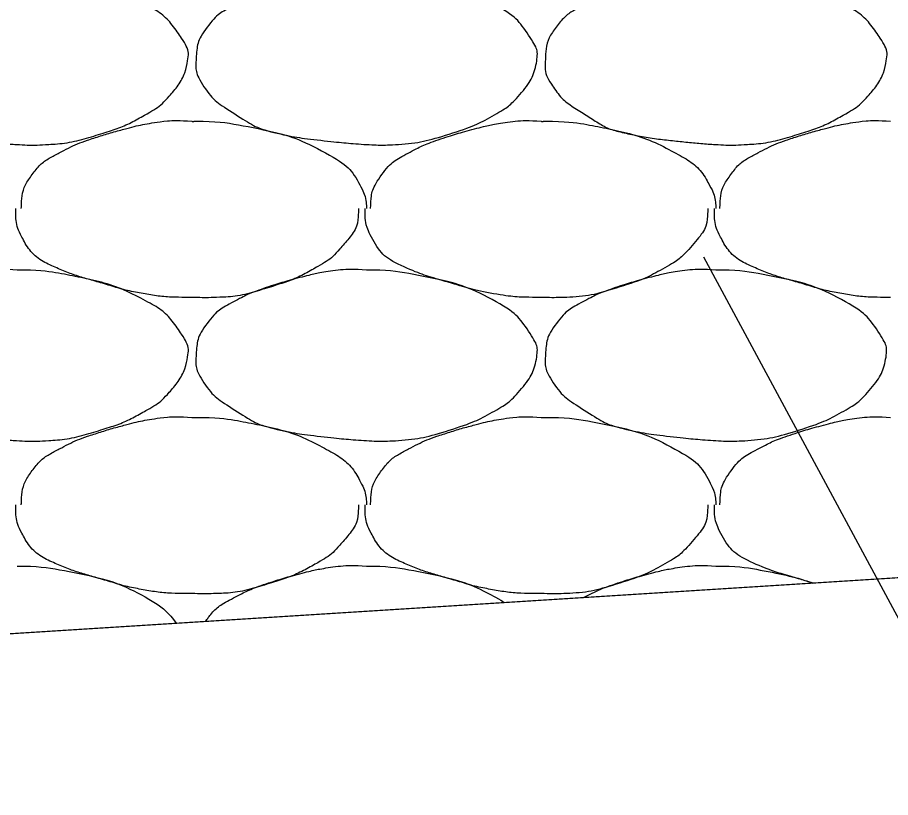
# Model space of a CAD drawing. Extents: x 1373719 to 1374161, y 379835 to 380167.
# Drawn here: x 1373982.015 to 1373983.167, y 379923.491 to 379924.52 of the extents above; entities that cross this region are included whole.
import ezdxf

# ---------------------------------------------------------------- set-up
doc = ezdxf.new("R2010")
doc.units = 0
for name, color, linetype in [('Agg Base Course Text', 7, 'Continuous'), ('Aggregate Base Course', 7, 'Continuous'), ('SIGNATURE', 7, 'Continuous')]:
    doc.layers.add(name, color=color, linetype=linetype)

msp = doc.modelspace()

# ---------------------------------------------------------------- linework, layer by layer
msp.add_line((1373962.0249, 379922.4466), (1373986.3251, 379923.9801))
at = {"layer": 'Agg Base Course Text'}
msp.add_lwpolyline([(1373988.5077, 379915.8904), (1373987.4023, 379915.8904), (1373982.9208, 379924.2043)], dxfattribs=at)
at = {"layer": 'Aggregate Base Course'}
for points, degree in [([(1373982.0152, 379924.5778), (1373982.0416, 379924.5781), (1373982.068, 379924.5742), (1373982.0944, 379924.5688), (1373982.1266, 379924.5622), (1373982.1563, 379924.5524), (1373982.1862, 379924.5364), (1373982.2061, 379924.5257), (1373982.2198, 379924.5112), (1373982.233, 379924.4914), (1373982.2387, 379924.4828), (1373982.2417, 379924.473), (1373982.2402, 379924.4644), (1373982.2371, 379924.4475), (1373982.2283, 379924.4307), (1373982.215, 379924.4158), (1373982.2066, 379924.4064), (1373982.1982, 379924.4), (1373982.188, 379924.3942), (1373982.1699, 379924.3839), (1373982.152, 379924.3752), (1373982.1322, 379924.369), (1373982.1066, 379924.3609), (1373982.0811, 379924.3544), (1373982.0548, 379924.3528), (1373982.0416, 379924.352), (1373982.0284, 379924.3519), (1373982.0152, 379924.3528), (1373981.9954, 379924.3541), (1373981.9756, 379924.356), (1373981.9558, 379924.3582), (1373981.934, 379924.3606), (1373981.9125, 379924.364), (1373981.891, 379924.369), (1373981.8733, 379924.3731), (1373981.8582, 379924.3825), (1373981.8424, 379924.3924), (1373981.8245, 379924.4036), (1373981.81, 379924.4145), (1373981.7974, 379924.4338), (1373981.7909, 379924.4437), (1373981.7896, 379924.4543), (1373981.7902, 379924.4644), (1373981.791, 379924.479), (1373981.7941, 379924.4937), (1373981.8046, 379924.5076), (1373981.8152, 379924.5216), (1373981.8268, 379924.5292), (1373981.8406, 379924.5364), (1373981.8524, 379924.5426), (1373981.8641, 379924.5484), (1373981.8766, 379924.5526), (1373981.8945, 379924.5586), (1373981.9123, 379924.564), (1373981.9306, 379924.5688), (1373981.9419, 379924.5717), (1373981.9532, 379924.5742), (1373981.9648, 379924.576), (1373981.9815, 379924.5786), (1373981.9985, 379924.5792), (1373982.0152, 379924.5778)], 3), ([(1373982.476, 379924.5778), (1373982.5024, 379924.5781), (1373982.5288, 379924.5742), (1373982.5874, 379924.5622), (1373982.6171, 379924.5524), (1373982.6669, 379924.5257), (1373982.6806, 379924.5112), (1373982.6995, 379924.4828), (1373982.7025, 379924.473), (1373982.6979, 379924.4475), (1373982.6891, 379924.4307), (1373982.6674, 379924.4064), (1373982.659, 379924.4), (1373982.6307, 379924.3839), (1373982.6128, 379924.3752), (1373982.5674, 379924.3609), (1373982.5419, 379924.3544), (1373982.5024, 379924.352), (1373982.4892, 379924.3519), (1373982.4562, 379924.3541), (1373982.4364, 379924.356), (1373982.3948, 379924.3606), (1373982.3733, 379924.364), (1373982.3341, 379924.3731), (1373982.319, 379924.3825), (1373982.2853, 379924.4036), (1373982.2708, 379924.4145), (1373982.2517, 379924.4437), (1373982.2504, 379924.4543), (1373982.2518, 379924.479), (1373982.2549, 379924.4937), (1373982.276, 379924.5216), (1373982.2876, 379924.5292), (1373982.3132, 379924.5426), (1373982.3249, 379924.5484), (1373982.3553, 379924.5586), (1373982.3731, 379924.564), (1373982.4027, 379924.5717), (1373982.414, 379924.5742), (1373982.4423, 379924.5786), (1373982.4593, 379924.5792), (1373982.476, 379924.5778)], 3), ([(1373982.9368, 379924.5778), (1373982.9632, 379924.5781), (1373982.9896, 379924.5742), (1373983.016, 379924.5688), (1373983.0482, 379924.5622), (1373983.0779, 379924.5524), (1373983.1078, 379924.5364), (1373983.1277, 379924.5257), (1373983.1414, 379924.5112), (1373983.1546, 379924.4914), (1373983.1603, 379924.4828), (1373983.1633, 379924.473), (1373983.1618, 379924.4644), (1373983.1587, 379924.4475), (1373983.1499, 379924.4307), (1373983.1366, 379924.4158), (1373983.1282, 379924.4064), (1373983.1198, 379924.4), (1373983.1096, 379924.3942), (1373983.0915, 379924.3839), (1373983.0736, 379924.3752), (1373983.0538, 379924.369), (1373983.0282, 379924.3609), (1373983.0027, 379924.3544), (1373982.9764, 379924.3528), (1373982.9632, 379924.352), (1373982.95, 379924.3519), (1373982.9368, 379924.3528), (1373982.917, 379924.3541), (1373982.8972, 379924.356), (1373982.8774, 379924.3582), (1373982.8556, 379924.3606), (1373982.8341, 379924.364), (1373982.8126, 379924.369), (1373982.7949, 379924.3731), (1373982.7798, 379924.3825), (1373982.764, 379924.3924), (1373982.7461, 379924.4036), (1373982.7316, 379924.4145), (1373982.719, 379924.4338), (1373982.7125, 379924.4437), (1373982.7112, 379924.4543), (1373982.7118, 379924.4644), (1373982.7126, 379924.479), (1373982.7157, 379924.4937), (1373982.7262, 379924.5076), (1373982.7368, 379924.5216), (1373982.7484, 379924.5292), (1373982.7622, 379924.5364), (1373982.774, 379924.5426), (1373982.7857, 379924.5484), (1373982.7982, 379924.5526), (1373982.8161, 379924.5586), (1373982.8339, 379924.564), (1373982.8522, 379924.5688), (1373982.8635, 379924.5717), (1373982.8748, 379924.5742), (1373982.8864, 379924.576), (1373982.9031, 379924.5786), (1373982.9201, 379924.5792), (1373982.9368, 379924.5778)], 3), ([(1373982.0206, 379924.2682), (1373982.0206, 379924.2688), (1373982.0206, 379924.2694), (1373982.0206, 379924.27), (1373982.0209, 379924.2852), (1373982.0252, 379924.2997), (1373982.035, 379924.3132), (1373982.0449, 379924.3268), (1373982.0572, 379924.3348), (1373982.071, 379924.342), (1373982.0828, 379924.3482), (1373982.0945, 379924.354), (1373982.107, 379924.3582), (1373982.1249, 379924.3642), (1373982.1427, 379924.3696), (1373982.161, 379924.3744), (1373982.1723, 379924.3773), (1373982.1836, 379924.3798), (1373982.1952, 379924.3816), (1373982.2119, 379924.3842), (1373982.2289, 379924.3848), (1373982.2456, 379924.3834)], 3), ([(1373982.2456, 379924.3834), (1373982.2474, 379924.3833), (1373982.2492, 379924.3835), (1373982.251, 379924.3834)], 2), ([(1373982.251, 379924.3834), (1373982.2774, 379924.3837), (1373982.3038, 379924.3798), (1373982.3624, 379924.3678), (1373982.3921, 379924.358), (1373982.4419, 379924.3313), (1373982.4578, 379924.3174), (1373982.4735, 379924.2882), (1373982.4753, 379924.2793), (1373982.476, 379924.2694), (1373982.4761, 379924.2688), (1373982.476, 379924.2682)], 3), ([(1373982.4814, 379924.2682), (1373982.4814, 379924.2688), (1373982.4814, 379924.2694), (1373982.4817, 379924.2852), (1373982.486, 379924.2997), (1373982.5057, 379924.3268), (1373982.518, 379924.3348), (1373982.5436, 379924.3482), (1373982.5553, 379924.354), (1373982.5857, 379924.3642), (1373982.6035, 379924.3696), (1373982.6331, 379924.3773), (1373982.6444, 379924.3798), (1373982.6727, 379924.3842), (1373982.6897, 379924.3848), (1373982.7064, 379924.3834)], 3), ([(1373982.7064, 379924.3834), (1373982.7082, 379924.3833), (1373982.71, 379924.3835), (1373982.7118, 379924.3834)], 2), ([(1373982.7118, 379924.3834), (1373982.7382, 379924.3837), (1373982.7646, 379924.3798), (1373982.791, 379924.3744), (1373982.8232, 379924.3678), (1373982.8529, 379924.358), (1373982.8828, 379924.342), (1373982.9027, 379924.3313), (1373982.9186, 379924.3174), (1373982.9296, 379924.297), (1373982.9343, 379924.2882), (1373982.9361, 379924.2793), (1373982.9368, 379924.27), (1373982.9368, 379924.2694), (1373982.9369, 379924.2688), (1373982.9368, 379924.2682)], 3), ([(1373982.9422, 379924.2682), (1373982.9422, 379924.2688), (1373982.9422, 379924.2694), (1373982.9422, 379924.27), (1373982.9425, 379924.2852), (1373982.9468, 379924.2997), (1373982.9566, 379924.3132), (1373982.9665, 379924.3268), (1373982.9788, 379924.3348), (1373982.9926, 379924.342), (1373983.0044, 379924.3482), (1373983.0161, 379924.354), (1373983.0286, 379924.3582), (1373983.0465, 379924.3642), (1373983.0643, 379924.3696), (1373983.0826, 379924.3744), (1373983.0939, 379924.3773), (1373983.1052, 379924.3798), (1373983.1168, 379924.3816), (1373983.1335, 379924.3842), (1373983.1505, 379924.3848), (1373983.1672, 379924.3834)], 3), ([(1373982.2456, 379924.1512), (1373982.2432, 379924.1512), (1373982.2408, 379924.1512), (1373982.2384, 379924.1512), (1373982.2185, 379924.1512), (1373982.1987, 379924.153), (1373982.179, 379924.1566), (1373982.158, 379924.1604), (1373982.1379, 379924.1668), (1373982.1174, 379924.1727), (1373982.0998, 379924.1777), (1373982.0827, 379924.1834), (1373982.0656, 379924.1908), (1373982.0465, 379924.199), (1373982.0307, 379924.2128), (1373982.0206, 379924.2322), (1373982.0154, 379924.2422), (1373982.0134, 379924.2523), (1373982.0134, 379924.2628), (1373982.0134, 379924.2646), (1373982.0134, 379924.2664), (1373982.0134, 379924.2682)], 3), ([(1373982.4652, 379924.2682), (1373982.4652, 379924.2664), (1373982.4653, 379924.2646), (1373982.4652, 379924.2628), (1373982.4645, 379924.2445), (1373982.4529, 379924.2287), (1373982.44, 379924.2142), (1373982.4318, 379924.205), (1373982.4232, 379924.1984), (1373982.413, 379924.1926), (1373982.3949, 379924.1823), (1373982.377, 379924.1736), (1373982.3572, 379924.1674), (1373982.3316, 379924.1593), (1373982.3061, 379924.1522), (1373982.2798, 379924.1512), (1373982.2684, 379924.1507), (1373982.257, 379924.1507), (1373982.2456, 379924.1512)], 3), ([(1373982.7064, 379924.1512), (1373982.704, 379924.1512), (1373982.7016, 379924.1512), (1373982.6793, 379924.1512), (1373982.6595, 379924.153), (1373982.6188, 379924.1604), (1373982.5987, 379924.1668), (1373982.5606, 379924.1777), (1373982.5435, 379924.1834), (1373982.5073, 379924.199), (1373982.4915, 379924.2128), (1373982.4762, 379924.2422), (1373982.4742, 379924.2523), (1373982.4742, 379924.2646), (1373982.4742, 379924.2664), (1373982.4742, 379924.2682)], 3), ([(1373982.926, 379924.2682), (1373982.926, 379924.2664), (1373982.9261, 379924.2646), (1373982.9253, 379924.2445), (1373982.9137, 379924.2287), (1373982.8926, 379924.205), (1373982.884, 379924.1984), (1373982.8557, 379924.1823), (1373982.8378, 379924.1736), (1373982.7924, 379924.1593), (1373982.7669, 379924.1522), (1373982.7292, 379924.1507), (1373982.7178, 379924.1507), (1373982.7064, 379924.1512)], 3), ([(1373983.1672, 379924.1512), (1373983.1648, 379924.1512), (1373983.1624, 379924.1512), (1373983.16, 379924.1512), (1373983.1401, 379924.1512), (1373983.1203, 379924.153), (1373983.1006, 379924.1566), (1373983.0796, 379924.1604), (1373983.0595, 379924.1668), (1373983.039, 379924.1727), (1373983.0214, 379924.1777), (1373983.0043, 379924.1834), (1373982.9872, 379924.1908), (1373982.9681, 379924.199), (1373982.9523, 379924.2128), (1373982.9422, 379924.2322), (1373982.937, 379924.2422), (1373982.935, 379924.2523), (1373982.935, 379924.2628), (1373982.935, 379924.2646), (1373982.935, 379924.2664), (1373982.935, 379924.2682)], 3), ([(1373982.0152, 379924.1872), (1373982.0416, 379924.1875), (1373982.068, 379924.1836), (1373982.0944, 379924.1782), (1373982.1266, 379924.1716), (1373982.1563, 379924.1618), (1373982.1862, 379924.1458), (1373982.2061, 379924.1351), (1373982.2198, 379924.1206), (1373982.233, 379924.1008), (1373982.2387, 379924.0922), (1373982.2417, 379924.0824), (1373982.2402, 379924.0738), (1373982.2371, 379924.0569), (1373982.2283, 379924.0401), (1373982.215, 379924.0252), (1373982.2066, 379924.0158), (1373982.1982, 379924.0094), (1373982.188, 379924.0036), (1373982.1699, 379923.9933), (1373982.152, 379923.9846), (1373982.1322, 379923.9784), (1373982.1066, 379923.9703), (1373982.0811, 379923.9638), (1373982.0548, 379923.9622), (1373982.0416, 379923.9614), (1373982.0284, 379923.9613), (1373982.0152, 379923.9622), (1373981.9954, 379923.9635), (1373981.9756, 379923.9654), (1373981.9558, 379923.9676), (1373981.934, 379923.97), (1373981.9125, 379923.9734), (1373981.891, 379923.9784), (1373981.8733, 379923.9825), (1373981.8582, 379923.9919), (1373981.8424, 379924.0018), (1373981.8245, 379924.013), (1373981.81, 379924.0239), (1373981.7974, 379924.0432), (1373981.7909, 379924.0531), (1373981.7896, 379924.0637), (1373981.7902, 379924.0738), (1373981.791, 379924.0884), (1373981.7941, 379924.1031), (1373981.8046, 379924.117), (1373981.8152, 379924.131), (1373981.8268, 379924.1386), (1373981.8406, 379924.1458), (1373981.8524, 379924.152), (1373981.8641, 379924.1578), (1373981.8766, 379924.162), (1373981.8945, 379924.168), (1373981.9123, 379924.1734), (1373981.9306, 379924.1782), (1373981.9419, 379924.1811), (1373981.9532, 379924.1836), (1373981.9648, 379924.1854), (1373981.9815, 379924.188), (1373981.9985, 379924.1886), (1373982.0152, 379924.1872)], 3), ([(1373982.476, 379924.1872), (1373982.5024, 379924.1875), (1373982.5288, 379924.1836), (1373982.5874, 379924.1716), (1373982.6171, 379924.1618), (1373982.6669, 379924.1351), (1373982.6806, 379924.1206), (1373982.6995, 379924.0922), (1373982.7025, 379924.0824), (1373982.6979, 379924.0569), (1373982.6891, 379924.0401), (1373982.6674, 379924.0158), (1373982.659, 379924.0094), (1373982.6307, 379923.9933), (1373982.6128, 379923.9846), (1373982.5674, 379923.9703), (1373982.5419, 379923.9638), (1373982.5024, 379923.9614), (1373982.4892, 379923.9613), (1373982.4562, 379923.9635), (1373982.4364, 379923.9654), (1373982.3948, 379923.97), (1373982.3733, 379923.9734), (1373982.3341, 379923.9825), (1373982.319, 379923.9919), (1373982.2853, 379924.013), (1373982.2708, 379924.0239), (1373982.2517, 379924.0531), (1373982.2504, 379924.0637), (1373982.2518, 379924.0884), (1373982.2549, 379924.1031), (1373982.276, 379924.131), (1373982.2876, 379924.1386), (1373982.3132, 379924.152), (1373982.3249, 379924.1578), (1373982.3553, 379924.168), (1373982.3731, 379924.1734), (1373982.4027, 379924.1811), (1373982.414, 379924.1836), (1373982.4423, 379924.188), (1373982.4593, 379924.1886), (1373982.476, 379924.1872)], 3), ([(1373982.9368, 379924.1872), (1373982.9632, 379924.1875), (1373982.9896, 379924.1836), (1373983.0482, 379924.1716), (1373983.0779, 379924.1618), (1373983.1277, 379924.1351), (1373983.1414, 379924.1206), (1373983.1603, 379924.0922), (1373983.1633, 379924.0824), (1373983.1587, 379924.0569), (1373983.1499, 379924.0401), (1373983.1282, 379924.0158), (1373983.1198, 379924.0094), (1373983.0915, 379923.9933), (1373983.0736, 379923.9846), (1373983.0282, 379923.9703), (1373983.0027, 379923.9638), (1373982.9632, 379923.9614), (1373982.95, 379923.9613), (1373982.917, 379923.9635), (1373982.8972, 379923.9654), (1373982.8556, 379923.97), (1373982.8341, 379923.9734), (1373982.7949, 379923.9825), (1373982.7798, 379923.9919), (1373982.7461, 379924.013), (1373982.7316, 379924.0239), (1373982.7125, 379924.0531), (1373982.7112, 379924.0637), (1373982.7126, 379924.0884), (1373982.7157, 379924.1031), (1373982.7368, 379924.131), (1373982.7484, 379924.1386), (1373982.774, 379924.152), (1373982.7857, 379924.1578), (1373982.8161, 379924.168), (1373982.8339, 379924.1734), (1373982.8635, 379924.1811), (1373982.8748, 379924.1836), (1373982.9031, 379924.188), (1373982.9201, 379924.1886), (1373982.9368, 379924.1872)], 3), ([(1373982.0206, 379923.8776), (1373982.0206, 379923.8782), (1373982.0206, 379923.8788), (1373982.0206, 379923.8794), (1373982.0209, 379923.8946), (1373982.0252, 379923.9091), (1373982.035, 379923.9226), (1373982.0449, 379923.9362), (1373982.0572, 379923.9442), (1373982.071, 379923.9514), (1373982.0828, 379923.9576), (1373982.0945, 379923.9634), (1373982.107, 379923.9676), (1373982.1249, 379923.9736), (1373982.1427, 379923.979), (1373982.161, 379923.9838), (1373982.1723, 379923.9867), (1373982.1836, 379923.9892), (1373982.1952, 379923.991), (1373982.2119, 379923.9936), (1373982.2289, 379923.9942), (1373982.2456, 379923.9928)], 3), ([(1373982.2456, 379923.9928), (1373982.2474, 379923.9927), (1373982.2492, 379923.9929), (1373982.251, 379923.9928)], 2), ([(1373982.251, 379923.9928), (1373982.2774, 379923.9931), (1373982.3038, 379923.9892), (1373982.3302, 379923.9838), (1373982.3624, 379923.9772), (1373982.3921, 379923.9674), (1373982.422, 379923.9514), (1373982.4419, 379923.9407), (1373982.4578, 379923.9268), (1373982.4688, 379923.9064), (1373982.4735, 379923.8976), (1373982.4753, 379923.8887), (1373982.476, 379923.8794), (1373982.476, 379923.8788), (1373982.4761, 379923.8782), (1373982.476, 379923.8776)], 3), ([(1373982.4814, 379923.8776), (1373982.4814, 379923.8782), (1373982.4814, 379923.8788), (1373982.4814, 379923.8794), (1373982.4817, 379923.8946), (1373982.486, 379923.9091), (1373982.4958, 379923.9226), (1373982.5057, 379923.9362), (1373982.518, 379923.9442), (1373982.5318, 379923.9514), (1373982.5436, 379923.9576), (1373982.5553, 379923.9634), (1373982.5678, 379923.9676), (1373982.5857, 379923.9736), (1373982.6035, 379923.979), (1373982.6218, 379923.9838), (1373982.6331, 379923.9867), (1373982.6444, 379923.9892), (1373982.656, 379923.991), (1373982.6727, 379923.9936), (1373982.6897, 379923.9942), (1373982.7064, 379923.9928)], 3), ([(1373982.7064, 379923.9928), (1373982.7082, 379923.9927), (1373982.71, 379923.9929), (1373982.7118, 379923.9928)], 2), ([(1373982.7118, 379923.9928), (1373982.7382, 379923.9931), (1373982.7646, 379923.9892), (1373982.8232, 379923.9772), (1373982.8529, 379923.9674), (1373982.9027, 379923.9407), (1373982.9186, 379923.9268), (1373982.9343, 379923.8976), (1373982.9361, 379923.8887), (1373982.9368, 379923.8788), (1373982.9369, 379923.8782), (1373982.9368, 379923.8776)], 3), ([(1373982.9422, 379923.8776), (1373982.9422, 379923.8782), (1373982.9422, 379923.8788), (1373982.9425, 379923.8946), (1373982.9468, 379923.9091), (1373982.9665, 379923.9362), (1373982.9788, 379923.9442), (1373983.0044, 379923.9576), (1373983.0161, 379923.9634), (1373983.0465, 379923.9736), (1373983.0643, 379923.979), (1373983.0939, 379923.9867), (1373983.1052, 379923.9892), (1373983.1335, 379923.9936), (1373983.1505, 379923.9942), (1373983.1672, 379923.9928)], 3), ([(1373982.2456, 379923.7606), (1373982.2432, 379923.7606), (1373982.2408, 379923.7606), (1373982.2384, 379923.7606), (1373982.2185, 379923.7606), (1373982.1987, 379923.7624), (1373982.179, 379923.766), (1373982.158, 379923.7698), (1373982.1379, 379923.7762), (1373982.1174, 379923.7821), (1373982.0998, 379923.7871), (1373982.0827, 379923.7928), (1373982.0656, 379923.8002), (1373982.0465, 379923.8084), (1373982.0307, 379923.8222), (1373982.0206, 379923.8416), (1373982.0154, 379923.8516), (1373982.0134, 379923.8617), (1373982.0134, 379923.8722), (1373982.0134, 379923.874), (1373982.0134, 379923.8758), (1373982.0134, 379923.8776)], 3), ([(1373982.4652, 379923.8776), (1373982.4652, 379923.8758), (1373982.4653, 379923.874), (1373982.4652, 379923.8722), (1373982.4645, 379923.8539), (1373982.4529, 379923.8381), (1373982.44, 379923.8236), (1373982.4318, 379923.8144), (1373982.4232, 379923.8078), (1373982.413, 379923.802), (1373982.3949, 379923.7917), (1373982.377, 379923.783), (1373982.3572, 379923.7768), (1373982.3316, 379923.7687), (1373982.3061, 379923.7616), (1373982.2798, 379923.7606), (1373982.2684, 379923.7601), (1373982.257, 379923.7601), (1373982.2456, 379923.7606)], 3), ([(1373982.7064, 379923.7606), (1373982.704, 379923.7606), (1373982.7016, 379923.7606), (1373982.6992, 379923.7606), (1373982.6793, 379923.7606), (1373982.6595, 379923.7624), (1373982.6398, 379923.766), (1373982.6188, 379923.7698), (1373982.5987, 379923.7762), (1373982.5782, 379923.7821), (1373982.5606, 379923.7871), (1373982.5435, 379923.7928), (1373982.5264, 379923.8002), (1373982.5073, 379923.8084), (1373982.4915, 379923.8222), (1373982.4814, 379923.8416), (1373982.4762, 379923.8516), (1373982.4742, 379923.8617), (1373982.4742, 379923.8722), (1373982.4742, 379923.874), (1373982.4742, 379923.8758), (1373982.4742, 379923.8776)], 3), ([(1373982.926, 379923.8776), (1373982.926, 379923.8758), (1373982.9261, 379923.874), (1373982.9253, 379923.8539), (1373982.9137, 379923.8381), (1373982.8926, 379923.8144), (1373982.884, 379923.8078), (1373982.8557, 379923.7917), (1373982.8378, 379923.783), (1373982.7924, 379923.7687), (1373982.7669, 379923.7616), (1373982.7292, 379923.7601), (1373982.7178, 379923.7601), (1373982.7064, 379923.7606)], 3), ([(1373983.0655, 379923.7744), (1373983.0567, 379923.7769), (1373983.0479, 379923.7795), (1373983.0214, 379923.7871), (1373983.0043, 379923.7928), (1373982.9681, 379923.8084), (1373982.9523, 379923.8222), (1373982.937, 379923.8516), (1373982.935, 379923.8617), (1373982.935, 379923.874), (1373982.935, 379923.8758), (1373982.935, 379923.8776)], 3), ([(1373982.0152, 379923.7966), (1373982.0416, 379923.7969), (1373982.068, 379923.793), (1373982.1266, 379923.781), (1373982.1563, 379923.7712), (1373982.2022, 379923.7466), (1373982.2141, 379923.7356), (1373982.225, 379923.7214)], 3), ([(1373982.2635, 379923.7238), (1373982.2641, 379923.7247), (1373982.2647, 379923.7255), (1373982.276, 379923.7404), (1373982.2876, 379923.748), (1373982.3132, 379923.7614), (1373982.3249, 379923.7672), (1373982.3553, 379923.7774), (1373982.3731, 379923.7828), (1373982.4027, 379923.7905), (1373982.414, 379923.793), (1373982.4423, 379923.7974), (1373982.4593, 379923.798), (1373982.476, 379923.7966)], 3), ([(1373982.476, 379923.7966), (1373982.5024, 379923.7969), (1373982.5288, 379923.793), (1373982.5874, 379923.781), (1373982.6171, 379923.7712), (1373982.6508, 379923.7532), (1373982.6544, 379923.751), (1373982.6577, 379923.7487)], 3), ([(1373982.7623, 379923.7553), (1373982.7741, 379923.7614), (1373982.7857, 379923.7672), (1373982.8161, 379923.7774), (1373982.8339, 379923.7828), (1373982.8635, 379923.7905), (1373982.8748, 379923.793), (1373982.9031, 379923.7974), (1373982.9201, 379923.798), (1373982.9368, 379923.7966)], 3), ([(1373982.9368, 379923.7966), (1373982.9632, 379923.7969), (1373982.9896, 379923.793), (1373983.0327, 379923.7842), (1373983.0487, 379923.7799), (1373983.0645, 379923.7743)], 3)]:
    msp.add_open_spline(points, degree=degree, dxfattribs=at)
at = {"layer": 'SIGNATURE'}
msp.add_lwpolyline([(1373980.4544, 379925.1424), (1373981.5249, 379925.2099), (1373981.1765, 379925.5582), (1373981.5249, 379925.5802), (1373986.3251, 379923.9801), (1373979.0862, 379923.5233), (1373980.4544, 379925.1424)], dxfattribs=at)

doc.saveas('drawing.dxf')
